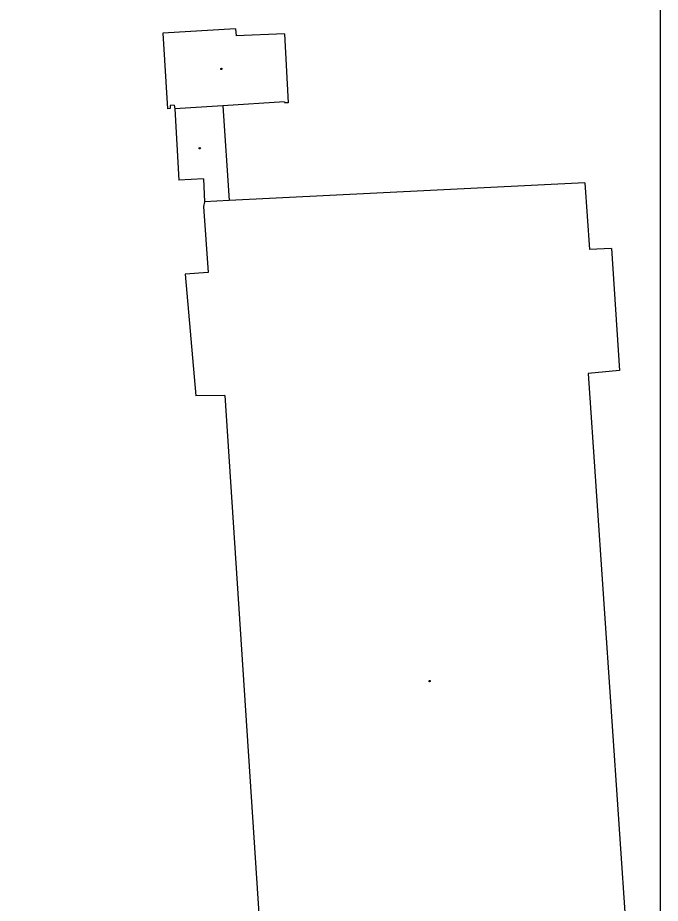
# Model space of a CAD drawing. Extents: x -599951 to -598963, y -1164095 to -1162939.
# Drawn here: x -599045.2 to -598963.2, y -1163992.9 to -1163880 of the extents above; entities that cross this region are included whole.
import ezdxf

# ---------------------------------------------------------------- set-up
doc = ezdxf.new("R2010")
doc.units = 0
for name, color, linetype in [('Level 39', 7, 'Continuous'), ('Level 5', 7, 'Continuous'), ('Vrstva 53', 7, 'Continuous')]:
    doc.layers.add(name, color=color, linetype=linetype)

msp = doc.modelspace()

# ---------------------------------------------------------------- linework, layer by layer
at = {"layer": 'Level 39'}
for centre, radius in [((-599019.21, -1163886.57), 0.09), ((-599019.21, -1163886.57), 0.0398), ((-599021.96, -1163896.67), 0.09), ((-599021.96, -1163896.67), 0.0398), ((-598992.65, -1163964.6), 0.09), ((-598992.65, -1163964.6), 0.0398)]:
    msp.add_circle(centre, radius, dxfattribs=at)
at = {"layer": 'Level 5'}
for points in [[(-599017.39, -1163881.44), (-599026.69, -1163882)], [(-599017.39, -1163881.44), (-599017.34, -1163882.35)], [(-599026.69, -1163882), (-599026.07, -1163891.64)], [(-599011.17, -1163882.11), (-599017.34, -1163882.35)], [(-599011.17, -1163882.11), (-599010.68, -1163890.88)], [(-599025.76, -1163891.59), (-599026.07, -1163891.64)], [(-599025.25, -1163891.18), (-599025.76, -1163891.24)], [(-599025.76, -1163891.24), (-599025.76, -1163891.59)], [(-599025.25, -1163891.18), (-599025.16, -1163891.64)], [(-599019.03, -1163891.25), (-599025.16, -1163891.64)], [(-599025.16, -1163891.64), (-599024.62, -1163900.74)], [(-599011.17, -1163890.76), (-599019.03, -1163891.25)], [(-599019.03, -1163891.25), (-599018.21, -1163903.32)], [(-599011.17, -1163890.76), (-599011.13, -1163890.89)], [(-599010.68, -1163890.88), (-599011.13, -1163890.89)], [(-599021.48, -1163900.58), (-599024.62, -1163900.74)], [(-599021.48, -1163900.58), (-599021.38, -1163903.51)], [(-598972.86, -1163901.08), (-599018.21, -1163903.32)], [(-598972.86, -1163901.08), (-598972.23, -1163909.58)], [(-599021.38, -1163903.51), (-599021.51, -1163904.12)], [(-599021.51, -1163904.12), (-599020.88, -1163912.53)], [(-599018.21, -1163903.32), (-599021.38, -1163903.51)], [(-598969.44, -1163909.45), (-598972.23, -1163909.58)], [(-598969.44, -1163909.45), (-598968.42, -1163925.02)], [(-599020.88, -1163912.53), (-599023.82, -1163912.74)], [(-599023.82, -1163912.74), (-599022.46, -1163928.23)], [(-598968.42, -1163925.02), (-598972.41, -1163925.39)], [(-598972.41, -1163925.39), (-598967.52, -1163997.19)], [(-599018.78, -1163928.18), (-599022.46, -1163928.23)], [(-599018.78, -1163928.18), (-599014, -1164000.72)]]:
    msp.add_lwpolyline(points, dxfattribs=at)
at = {"layer": 'Vrstva 53'}
msp.add_lwpolyline([(-599951.12, -1164094.69), (-598963.21, -1164094.69), (-598963.21, -1162939.4), (-599951.12, -1162939.4)], close=True, dxfattribs=at)

doc.saveas('drawing.dxf')
